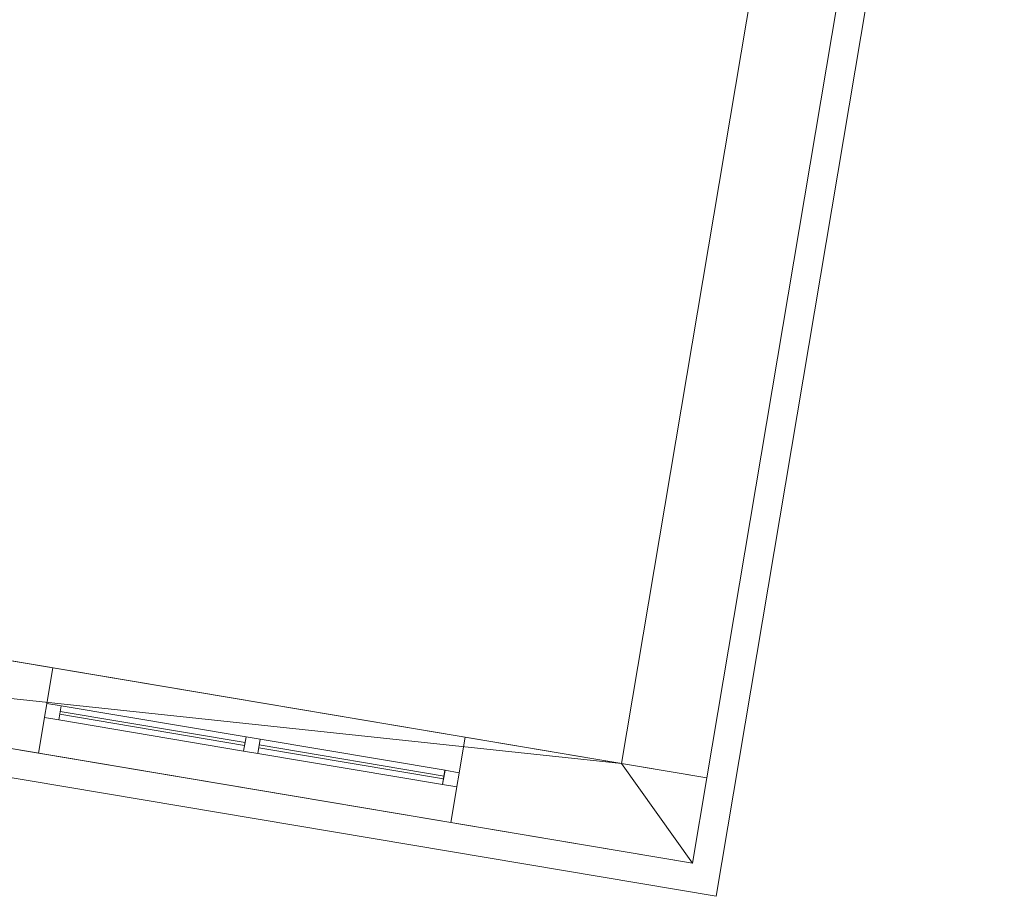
# Model space of a CAD drawing. Header units: millimetres. Extents: x -430348 to -225823, y -86243 to 5084.
# Tile 679 of 1056: x -358638 to -355223, y -11683 to -8642. Entities that reach past the tile are written whole.
import ezdxf

# ---------------------------------------------------------------- set-up
doc = ezdxf.new("R2010")
doc.units = ezdxf.units.MM
for name, color, linetype, lineweight in [('A-GLAZ-CURT', 52, 'Continuous', 9), ('A-GLAZ-CWMG', 51, 'Continuous', 9), ('A-ROOF', 132, 'Continuous', 9), ('A-WALL', 113, 'Continuous', 9)]:
    doc.layers.add(name, color=color, linetype=linetype, lineweight=lineweight)

# ---------------------------------------------------------------- blocks, each defined once
blk = doc.blocks.new('System Panel - Glazed-518840-_3D_ Copy 1')
at = {"layer": 'A-GLAZ-CURT', "transparency": 33554471}
mesh = blk.add_polyface(dxfattribs=at)
corners = [(-325, 5), (-325, 5, 575), (325, 5, 575), (325, 5)]
mesh.append_faces([[corners[k] for k in face] for face in [(2, 3, 0, 1)]])
mesh = blk.add_polyface(dxfattribs=at)
corners = [(325, -5), (-325, -5), (-325, 5), (325, 5)]
mesh.append_faces([[corners[k] for k in face] for face in [(3, 0, 1, 2)]])
mesh = blk.add_polyface(dxfattribs=at)
corners = [(-325, -5, 575), (325, -5, 575), (325, 5, 575), (-325, 5, 575)]
mesh.append_faces([[corners[k] for k in face] for face in [(0, 1, 2, 3)]])
mesh = blk.add_polyface(dxfattribs=at)
corners = [(-325, -5), (-325, -5, 575), (-325, 5, 575), (-325, 5)]
mesh.append_faces([[corners[k] for k in face] for face in [(0, 1, 2, 3)]])
mesh = blk.add_polyface(dxfattribs=at)
corners = [(325, -5, 575), (325, -5), (325, 5), (325, 5, 575)]
mesh.append_faces([[corners[k] for k in face] for face in [(0, 1, 2, 3)]])
mesh = blk.add_polyface(dxfattribs=at)
corners = [(-325, -5), (325, -5), (325, -5, 575), (-325, -5, 575)]
mesh.append_faces([[corners[k] for k in face] for face in [(3, 0, 1, 2)]])
blk = doc.blocks.new('Rectangular Mullion - 50mm x 50mm-263558-_3D_ Copy 1')
at = {"layer": 'A-GLAZ-CWMG'}
mesh = blk.add_polyface(dxfattribs=at)
corners = [(0, 25), (-50, 25), (-50, -25), (0, -25)]
mesh.append_faces([[corners[k] for k in face] for face in [(2, 3, 0, 1)]])
mesh = blk.add_polyface(dxfattribs=at)
corners = [(-50, 25), (0, 25), (0, 25, -350), (-50, 25, -350)]
mesh.append_faces([[corners[k] for k in face] for face in [(3, 0, 1, 2)]])
mesh = blk.add_polyface(dxfattribs=at)
corners = [(-50, -25), (-50, 25), (-50, 25, -350), (-50, -25, -350)]
mesh.append_faces([[corners[k] for k in face] for face in [(3, 0, 1, 2)]])
mesh = blk.add_polyface(dxfattribs=at)
corners = [(0, 25), (0, -25), (0, -25, -350), (0, 25, -350)]
mesh.append_faces([[corners[k] for k in face] for face in [(3, 0, 1, 2)]])
mesh = blk.add_polyface(dxfattribs=at)
corners = [(0, -25), (-50, -25), (-50, -25, -350), (0, -25, -350)]
mesh.append_faces([[corners[k] for k in face] for face in [(3, 0, 1, 2)]])
blk = doc.blocks.new('Rectangular Mullion - 50mm x 50mm-342405-_3D_ Copy 1')
at = {"layer": 'A-GLAZ-CWMG'}
mesh = blk.add_polyface(dxfattribs=at)
corners = [(0, 25), (-50, 25), (-50, -25), (0, -25)]
mesh.append_faces([[corners[k] for k in face] for face in [(2, 3, 0, 1)]])
mesh = blk.add_polyface(dxfattribs=at)
corners = [(0, 25, -650), (0, -25, -650), (-50, -25, -650), (-50, 25, -650)]
mesh.append_faces([[corners[k] for k in face] for face in [(0, 1, 2, 3)]])
mesh = blk.add_polyface(dxfattribs=at)
corners = [(-50, 25), (0, 25), (0, 25, -650), (-50, 25, -650)]
mesh.append_faces([[corners[k] for k in face] for face in [(0, 1, 2, 3)]])
mesh = blk.add_polyface(dxfattribs=at)
corners = [(-50, -25), (-50, 25), (-50, 25, -650), (-50, -25, -650)]
mesh.append_faces([[corners[k] for k in face] for face in [(0, 1, 2, 3)]])
mesh = blk.add_polyface(dxfattribs=at)
corners = [(0, 25), (0, -25), (0, -25, -650), (0, 25, -650)]
mesh.append_faces([[corners[k] for k in face] for face in [(0, 1, 2, 3)]])
mesh = blk.add_polyface(dxfattribs=at)
corners = [(0, -25), (-50, -25), (-50, -25, -650), (0, -25, -650)]
mesh.append_faces([[corners[k] for k in face] for face in [(0, 1, 2, 3)]])
blk = doc.blocks.new('Rectangular Mullion - 50mm x 50mm-386278-_3D_ Copy 1')
at = {"layer": 'A-GLAZ-CWMG'}
mesh = blk.add_polyface(dxfattribs=at)
corners = [(0, 25), (-50, 25), (-50, -25), (0, -25)]
mesh.append_faces([[corners[k] for k in face] for face in [(2, 3, 0, 1)]])
mesh = blk.add_polyface(dxfattribs=at)
corners = [(-50, 25), (0, 25), (0, 25, -650), (-50, 25, -650)]
mesh.append_faces([[corners[k] for k in face] for face in [(3, 0, 1, 2)]])
mesh = blk.add_polyface(dxfattribs=at)
corners = [(-50, -25), (-50, 25), (-50, 25, -650), (-50, -25, -650)]
mesh.append_faces([[corners[k] for k in face] for face in [(3, 0, 1, 2)]])
mesh = blk.add_polyface(dxfattribs=at)
corners = [(0, 25), (0, -25), (0, -25, -650), (0, 25, -650)]
mesh.append_faces([[corners[k] for k in face] for face in [(3, 0, 1, 2)]])
mesh = blk.add_polyface(dxfattribs=at)
corners = [(0, -25), (-50, -25), (-50, -25, -650), (0, -25, -650)]
mesh.append_faces([[corners[k] for k in face] for face in [(3, 0, 1, 2)]])
blk = doc.blocks.new('Rectangular Mullion - 50mm x 50mm-342406-_3D_ Copy 1')
at = {"layer": 'A-GLAZ-CWMG'}
mesh = blk.add_polyface(dxfattribs=at)
corners = [(0, 25), (-50, 25), (-50, -25), (0, -25)]
mesh.append_faces([[corners[k] for k in face] for face in [(2, 3, 0, 1)]])
mesh = blk.add_polyface(dxfattribs=at)
corners = [(0, 25, -650), (0, -25, -650), (-50, -25, -650), (-50, 25, -650)]
mesh.append_faces([[corners[k] for k in face] for face in [(0, 1, 2, 3)]])
mesh = blk.add_polyface(dxfattribs=at)
corners = [(-50, 25), (0, 25), (0, 25, -650), (-50, 25, -650)]
mesh.append_faces([[corners[k] for k in face] for face in [(0, 1, 2, 3)]])
mesh = blk.add_polyface(dxfattribs=at)
corners = [(-50, -25), (-50, 25), (-50, 25, -650), (-50, -25, -650)]
mesh.append_faces([[corners[k] for k in face] for face in [(0, 1, 2, 3)]])
mesh = blk.add_polyface(dxfattribs=at)
corners = [(0, 25), (0, -25), (0, -25, -650), (0, 25, -650)]
mesh.append_faces([[corners[k] for k in face] for face in [(0, 1, 2, 3)]])
mesh = blk.add_polyface(dxfattribs=at)
corners = [(0, -25), (-50, -25), (-50, -25, -650), (0, -25, -650)]
mesh.append_faces([[corners[k] for k in face] for face in [(0, 1, 2, 3)]])
blk = doc.blocks.new('System Panel - Glazed-460407-_3D_ Copy 1')
at = {"layer": 'A-GLAZ-CURT', "transparency": 33554471}
mesh = blk.add_polyface(dxfattribs=at)
corners = [(-325, 5), (-325, 5, 275), (325, 5, 275), (325, 5)]
mesh.append_faces([[corners[k] for k in face] for face in [(1, 2, 3, 0)]])
mesh = blk.add_polyface(dxfattribs=at)
corners = [(325, -5), (-325, -5), (-325, 5), (325, 5)]
mesh.append_faces([[corners[k] for k in face] for face in [(0, 1, 2, 3)]])
mesh = blk.add_polyface(dxfattribs=at)
corners = [(-325, -5, 275), (325, -5, 275), (325, 5, 275), (-325, 5, 275)]
mesh.append_faces([[corners[k] for k in face] for face in [(0, 1, 2, 3)]])
mesh = blk.add_polyface(dxfattribs=at)
corners = [(-325, -5), (-325, -5, 275), (-325, 5, 275), (-325, 5)]
mesh.append_faces([[corners[k] for k in face] for face in [(0, 1, 2, 3)]])
mesh = blk.add_polyface(dxfattribs=at)
corners = [(325, -5, 275), (325, -5), (325, 5), (325, 5, 275)]
mesh.append_faces([[corners[k] for k in face] for face in [(0, 1, 2, 3)]])
mesh = blk.add_polyface(dxfattribs=at)
corners = [(-325, -5), (325, -5), (325, -5, 275), (-325, -5, 275)]
mesh.append_faces([[corners[k] for k in face] for face in [(3, 0, 1, 2)]])
blk = doc.blocks.new('Rectangular Mullion - 50mm x 50mm-386504-_3D_ Copy 1')
at = {"layer": 'A-GLAZ-CWMG'}
mesh = blk.add_polyface(dxfattribs=at)
corners = [(0, 25, -650), (0, -25, -650), (-50, -25, -650), (-50, 25, -650)]
mesh.append_faces([[corners[k] for k in face] for face in [(3, 0, 1, 2)]])
mesh = blk.add_polyface(dxfattribs=at)
corners = [(-50, 25), (0, 25), (0, 25, -650), (-50, 25, -650)]
mesh.append_faces([[corners[k] for k in face] for face in [(3, 0, 1, 2)]])
mesh = blk.add_polyface(dxfattribs=at)
corners = [(-50, -25), (-50, 25), (-50, 25, -650), (-50, -25, -650)]
mesh.append_faces([[corners[k] for k in face] for face in [(3, 0, 1, 2)]])
mesh = blk.add_polyface(dxfattribs=at)
corners = [(0, 25), (0, -25), (0, -25, -650), (0, 25, -650)]
mesh.append_faces([[corners[k] for k in face] for face in [(3, 0, 1, 2)]])
mesh = blk.add_polyface(dxfattribs=at)
corners = [(0, -25), (-50, -25), (-50, -25, -650), (0, -25, -650)]
mesh.append_faces([[corners[k] for k in face] for face in [(3, 0, 1, 2)]])
blk = doc.blocks.new('Rectangular Mullion - 50mm x 50mm-263559-_3D_ Copy 1')
at = {"layer": 'A-GLAZ-CWMG'}
mesh = blk.add_polyface(dxfattribs=at)
corners = [(0, 25, -350), (0, -25, -350), (-50, -25, -350), (-50, 25, -350)]
mesh.append_faces([[corners[k] for k in face] for face in [(0, 1, 2, 3)]])
mesh = blk.add_polyface(dxfattribs=at)
corners = [(-50, 25), (0, 25), (0, 25, -350), (-50, 25, -350)]
mesh.append_faces([[corners[k] for k in face] for face in [(3, 0, 1, 2)]])
mesh = blk.add_polyface(dxfattribs=at)
corners = [(-50, -25), (-50, 25), (-50, 25, -350), (-50, -25, -350)]
mesh.append_faces([[corners[k] for k in face] for face in [(3, 0, 1, 2)]])
mesh = blk.add_polyface(dxfattribs=at)
corners = [(0, 25), (0, -25), (0, -25, -350), (0, 25, -350)]
mesh.append_faces([[corners[k] for k in face] for face in [(3, 0, 1, 2)]])
mesh = blk.add_polyface(dxfattribs=at)
corners = [(0, -25), (-50, -25), (-50, -25, -350), (0, -25, -350)]
mesh.append_faces([[corners[k] for k in face] for face in [(3, 0, 1, 2)]])
blk = doc.blocks.new('Rectangular Mullion - 50mm x 50mm-386276-_3D_ Copy 1')
at = {"layer": 'A-GLAZ-CWMG'}
mesh = blk.add_polyface(dxfattribs=at)
corners = [(25, 25), (-25, 25), (-25, -25), (25, -25)]
mesh.append_faces([[corners[k] for k in face] for face in [(2, 3, 0, 1)]])
mesh = blk.add_polyface(dxfattribs=at)
corners = [(-25, 25), (25, 25), (25, 25, -650), (-25, 25, -650)]
mesh.append_faces([[corners[k] for k in face] for face in [(3, 0, 1, 2)]])
mesh = blk.add_polyface(dxfattribs=at)
corners = [(-25, -25), (-25, 25), (-25, 25, -650), (-25, -25, -650)]
mesh.append_faces([[corners[k] for k in face] for face in [(3, 0, 1, 2)]])
mesh = blk.add_polyface(dxfattribs=at)
corners = [(25, 25), (25, -25), (25, -25, -650), (25, 25, -650)]
mesh.append_faces([[corners[k] for k in face] for face in [(3, 0, 1, 2)]])
mesh = blk.add_polyface(dxfattribs=at)
corners = [(25, -25), (-25, -25), (-25, -25, -650), (25, -25, -650)]
mesh.append_faces([[corners[k] for k in face] for face in [(3, 0, 1, 2)]])
blk = doc.blocks.new('Rectangular Mullion - 50mm x 50mm-444118-_3D_ Copy 1')
at = {"layer": 'A-GLAZ-CWMG'}
mesh = blk.add_polyface(dxfattribs=at)
corners = [(25, 25), (-25, 25), (-25, -25), (25, -25)]
mesh.append_faces([[corners[k] for k in face] for face in [(2, 3, 0, 1)]])
mesh = blk.add_polyface(dxfattribs=at)
corners = [(25, 25, -650), (25, -25, -650), (-25, -25, -650), (-25, 25, -650)]
mesh.append_faces([[corners[k] for k in face] for face in [(0, 1, 2, 3)]])
mesh = blk.add_polyface(dxfattribs=at)
corners = [(-25, 25), (25, 25), (25, 25, -650), (-25, 25, -650)]
mesh.append_faces([[corners[k] for k in face] for face in [(0, 1, 2, 3)]])
mesh = blk.add_polyface(dxfattribs=at)
corners = [(-25, -25), (-25, 25), (-25, 25, -650), (-25, -25, -650)]
mesh.append_faces([[corners[k] for k in face] for face in [(0, 1, 2, 3)]])
mesh = blk.add_polyface(dxfattribs=at)
corners = [(25, 25), (25, -25), (25, -25, -650), (25, 25, -650)]
mesh.append_faces([[corners[k] for k in face] for face in [(0, 1, 2, 3)]])
mesh = blk.add_polyface(dxfattribs=at)
corners = [(25, -25), (-25, -25), (-25, -25, -650), (25, -25, -650)]
mesh.append_faces([[corners[k] for k in face] for face in [(0, 1, 2, 3)]])
blk = doc.blocks.new('Rectangular Mullion - 50mm x 50mm-264342-_3D_ Copy 1')
at = {"layer": 'A-GLAZ-CWMG'}
mesh = blk.add_polyface(dxfattribs=at)
corners = [(25, 25, -350), (25, -25, -350), (-25, -25, -350), (-25, 25, -350)]
mesh.append_faces([[corners[k] for k in face] for face in [(0, 1, 2, 3)]])
mesh = blk.add_polyface(dxfattribs=at)
corners = [(-25, 25), (25, 25), (25, 25, -350), (-25, 25, -350)]
mesh.append_faces([[corners[k] for k in face] for face in [(3, 0, 1, 2)]])
mesh = blk.add_polyface(dxfattribs=at)
corners = [(-25, -25), (-25, 25), (-25, 25, -350), (-25, -25, -350)]
mesh.append_faces([[corners[k] for k in face] for face in [(3, 0, 1, 2)]])
mesh = blk.add_polyface(dxfattribs=at)
corners = [(25, 25), (25, -25), (25, -25, -350), (25, 25, -350)]
mesh.append_faces([[corners[k] for k in face] for face in [(3, 0, 1, 2)]])
mesh = blk.add_polyface(dxfattribs=at)
corners = [(25, -25), (-25, -25), (-25, -25, -350), (25, -25, -350)]
mesh.append_faces([[corners[k] for k in face] for face in [(3, 0, 1, 2)]])

msp = doc.modelspace()

# ---------------------------------------------------------------- block references
at = {"layer": 'A-GLAZ-CURT', "transparency": 33554471, "rotation": 350.4526997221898}
for name, p in [('System Panel - Glazed-518840-_3D_ Copy 1', (-358177.6, -11100.6, 59807.6)), ('System Panel - Glazed-460407-_3D_ Copy 1', (-358177.6, -11100.6, 60432.6)), ('System Panel - Glazed-518840-_3D_ Copy 1', (-357487.3, -11216.7, 59807.6)), ('System Panel - Glazed-460407-_3D_ Copy 1', (-357487.3, -11216.7, 60432.6))]:
    msp.add_blockref(name, p, dxfattribs=at)
at = {"layer": 'A-GLAZ-CWMG', "rotation": 170.4526997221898}
for name, p in [('Rectangular Mullion - 50mm x 50mm-263558-_3D_ Copy 1', (-358547.4, -11038.4, 60757.6)), ('Rectangular Mullion - 50mm x 50mm-386504-_3D_ Copy 1', (-358547.4, -11038.4, 60407.6))]:
    msp.add_blockref(name, p, dxfattribs=at)
at = {"layer": 'A-GLAZ-CWMG', "extrusion": (-0.986149, 0.165862, 0), "rotation": 270}
for p in [(70354.8, 59757.6, 351700.3), (70354.8, 59757.6, 351000.3)]:
    msp.add_blockref('Rectangular Mullion - 50mm x 50mm-342406-_3D_ Copy 1', p, dxfattribs=at)
at = {"layer": 'A-GLAZ-CWMG', "extrusion": (0.986149, -0.165862, 0), "rotation": 90}
for name, p in [('Rectangular Mullion - 50mm x 50mm-342405-_3D_ Copy 1', (-70354.8, 60757.6, -351050.3)), ('Rectangular Mullion - 50mm x 50mm-444118-_3D_ Copy 1', (-70354.8, 60407.6, -351050.3)), ('Rectangular Mullion - 50mm x 50mm-342405-_3D_ Copy 1', (-70354.8, 60757.6, -350350.3)), ('Rectangular Mullion - 50mm x 50mm-444118-_3D_ Copy 1', (-70354.8, 60407.6, -350350.3))]:
    msp.add_blockref(name, p, dxfattribs=at)
at = {"layer": 'A-GLAZ-CWMG', "extrusion": (0, 0, -1), "rotation": 189.5473002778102}
for name, p in [('Rectangular Mullion - 50mm x 50mm-386276-_3D_ Copy 1', (357832.4, -11158.6, -59757.6)), ('Rectangular Mullion - 50mm x 50mm-264342-_3D_ Copy 1', (357832.4, -11158.6, -60407.6)), ('Rectangular Mullion - 50mm x 50mm-386278-_3D_ Copy 1', (357117.5, -11278.9, -59757.6)), ('Rectangular Mullion - 50mm x 50mm-263559-_3D_ Copy 1', (357117.5, -11278.9, -60407.6))]:
    msp.add_blockref(name, p, dxfattribs=at)

# ---------------------------------------------------------------- meshes
at = {"layer": 'A-ROOF'}
mesh = msp.add_polyface(dxfattribs=at)
corners = [(-361590.3, -6521.1, 63357.6), (-337133.8, -10634.5, 63357.6), (-340055.7, -6543.2, 65907.6), (-342226.2, -6178.1, 65907.6), (-342319.5, -6732.4, 65503.9), (-343123.2, -6597.3, 65503.9), (-343029.9, -6043, 65907.6), (-354474.2, -4118.1, 65907.6), (-354567.4, -4672.4, 65503.9), (-355371.1, -4537.3, 65503.9), (-355277.9, -3983, 65907.6), (-357333, -3637.3, 65907.6)]
mesh.append_faces([[corners[k] for k in face] for face in [(4, 1, 2, 3)]], dxfattribs={"vtx0": -1})
mesh.append_faces([[corners[k] for k in face] for face in [(1, 4, 5, 8)]], dxfattribs={"vtx0": -1, "vtx2": -1, "vtx3": -1})
mesh.append_faces([[corners[k] for k in face] for face in [(11, 0, 9, 10)]], dxfattribs={"vtx1": -1})
mesh.append_faces([[corners[k] for k in face] for face in [(8, 9, 0, 1)]], dxfattribs={"vtx1": -1, "vtx3": -1})
mesh.append_faces([[corners[k] for k in face] for face in [(6, 7, 8, 5)]], dxfattribs={"vtx2": -1})
mesh = msp.add_polyface(dxfattribs=at)
corners = [(-337133.8, -10634.5, 63257.6), (-361590.3, -6521.1, 63257.6), (-357333, -3637.3, 65807.6), (-355277.9, -3983, 65807.6), (-355371.1, -4537.3, 65403.9), (-354567.4, -4672.4, 65403.9), (-354474.2, -4118.1, 65807.6), (-343029.9, -6043, 65807.6), (-343123.2, -6597.3, 65403.9), (-342319.5, -6732.4, 65403.9), (-342226.2, -6178.1, 65807.6), (-340055.7, -6543.2, 65807.6)]
mesh.append_faces([[corners[k] for k in face] for face in [(4, 1, 2, 3)]], dxfattribs={"vtx0": -1})
mesh.append_faces([[corners[k] for k in face] for face in [(1, 4, 5, 0)]], dxfattribs={"vtx0": -1, "vtx2": -1})
mesh.append_faces([[corners[k] for k in face] for face in [(11, 0, 9, 10)]], dxfattribs={"vtx1": -1})
mesh.append_faces([[corners[k] for k in face] for face in [(8, 9, 0, 5)]], dxfattribs={"vtx1": -1, "vtx2": -1, "vtx3": -1})
mesh.append_faces([[corners[k] for k in face] for face in [(5, 6, 7, 8)]], dxfattribs={"vtx3": -1})
mesh = msp.add_polyface(dxfattribs=at)
corners = [(-361793.8, -10745.9, 61168.1), (-361030.9, -6209.6, 61282.7), (-355459.1, -7146.7, 61282.7), (-356222.1, -11683, 61168.1)]
mesh.append_faces([[corners[k] for k in face] for face in [(0, 1, 2, 3)]])
mesh = msp.add_polyface(dxfattribs=at)
corners = [(-361030.9, -6209.6, 61382.7), (-361793.8, -10745.9, 61268.1), (-356222.1, -11683, 61268.1), (-355459.1, -7146.7, 61382.7)]
mesh.append_faces([[corners[k] for k in face] for face in [(3, 0, 1, 2)]])
mesh = msp.add_polyface(dxfattribs=at)
corners = [(-361590.3, -6521.1, 63357.6), (-361590.3, -6521.1, 63257.6), (-337133.8, -10634.5, 63257.6), (-337133.8, -10634.5, 63357.6)]
mesh.append_faces([[corners[k] for k in face] for face in [(0, 1, 2, 3)]])
mesh = msp.add_polyface(dxfattribs=at)
corners = [(-355459.1, -7146.7, 61382.7), (-356222.1, -11683, 61268.1), (-356222.1, -11683, 61168.1), (-355459.1, -7146.7, 61282.7)]
mesh.append_faces([[corners[k] for k in face] for face in [(1, 2, 3, 0)]])
mesh = msp.add_polyface(dxfattribs=at)
corners = [(-356222.1, -11683, 61168.1), (-356222.1, -11683, 61268.1), (-361793.8, -10745.9, 61268.1), (-361793.8, -10745.9, 61168.1)]
mesh.append_faces([[corners[k] for k in face] for face in [(2, 3, 0, 1)]])
at = {"layer": 'A-WALL'}
mesh = msp.add_polyface(dxfattribs=at)
corners = [(-337856.4, -10107.3, 58457.6), (-337918.4, -10096.9, 58457.6), (-341603.7, -9477.1, 58457.6), (-341899.6, -9427.3, 58457.6), (-350281.8, -8017.5, 58457.6), (-350577.7, -7967.7, 58457.6), (-353486.8, -7478.4, 58457.6), (-353782.7, -7428.7, 58457.6), (-355557.7, -7130.1, 58457.6), (-355853.6, -7080.4, 58457.6), (-360735, -6259.4, 58457.6), (-360685.3, -5963.5, 58457.6), (-350133.5, -7738.2, 58457.6), (-349837.6, -7788, 58457.6), (-348703.5, -7978.7, 58457.6), (-348407.7, -8028.5, 58457.6), (-337806.6, -9811.5, 58457.6)]
mesh.append_faces([[corners[k] for k in face] for face in [(11, 8, 9, 10)]], dxfattribs={"vtx0": -1})
mesh.append_faces([[corners[k] for k in face] for face in [(5, 12, 4)]], dxfattribs={"vtx0": -1, "vtx1": -1})
mesh.append_faces([[corners[k] for k in face] for face in [(12, 7, 8, 11), (16, 2, 3, 15), (4, 14, 15, 3)]], dxfattribs={"vtx0": -1, "vtx2": -1})
mesh.append_faces([[corners[k] for k in face] for face in [(12, 5, 6, 7)]], dxfattribs={"vtx0": -1, "vtx3": -1})
mesh.append_faces([[corners[k] for k in face] for face in [(13, 14, 4, 12)]], dxfattribs={"vtx1": -1, "vtx2": -1})
mesh.append_faces([[corners[k] for k in face] for face in [(16, 0, 1, 2)]], dxfattribs={"vtx3": -1})
mesh = msp.add_polyface(dxfattribs=at)
corners = [(-360735, -6259.4, 63544.9), (-337856.4, -10107.3, 63544.9), (-337806.6, -9811.5, 63760.4), (-360685.3, -5963.5, 63760.4)]
mesh.append_faces([[corners[k] for k in face] for face in [(2, 3, 0, 1)]])
mesh = msp.add_polyface(dxfattribs=at)
corners = [(-337806.6, -9811.5, 58457.6), (-348407.7, -8028.5, 58457.6), (-348703.5, -7978.7, 58457.6), (-349837.6, -7788, 58457.6), (-350133.5, -7738.2, 58457.6), (-360685.3, -5963.5, 58457.6), (-360685.3, -5963.5, 63760.4), (-337806.6, -9811.5, 63760.4), (-357973.3, -6419.6, 63257.6), (-357973.3, -6419.6, 62107.6), (-356790, -6618.7, 62107.6), (-356790, -6618.7, 63257.6), (-354078.1, -7074.8, 63257.6), (-354078.1, -7074.8, 62107.6), (-352648.1, -7315.3, 62107.6), (-352648.1, -7315.3, 63257.6), (-351070.3, -7580.7, 63257.6), (-351070.3, -7580.7, 62107.6), (-350232.1, -7721.6, 62107.6), (-350232.1, -7721.6, 63257.6), (-349541.8, -7837.7, 63257.6), (-349541.8, -7837.7, 62107.6), (-349098, -7912.4, 62107.6), (-349098, -7912.4, 63257.6), (-347569.5, -8169.5, 62107.6), (-347569.5, -8169.5, 63257.6), (-348407.7, -8028.5, 63257.6), (-348407.7, -8028.5, 62107.6), (-344463.1, -8691.9, 62107.6), (-344463.1, -8691.9, 63257.6), (-345745.1, -8476.3, 63257.6), (-345745.1, -8476.3, 62107.6), (-340469.2, -9363.7, 62107.6), (-340469.2, -9363.7, 63257.6), (-341899.1, -9123.2, 63257.6), (-341899.1, -9123.2, 62107.6), (-338053.1, -9770, 62107.6), (-338053.1, -9770, 63257.6), (-338842.1, -9637.4, 63257.6), (-338842.1, -9637.4, 62107.6), (-345794.4, -8468, 59607.6), (-345794.4, -8468, 60757.6), (-346632.6, -8327, 60757.6), (-346632.6, -8327, 59607.6), (-343723.5, -8816.3, 59957.6), (-343723.5, -8816.3, 60757.6), (-344413.8, -8700.2, 60757.6), (-344413.8, -8700.2, 59957.6), (-341849.8, -9131.5, 59507.6), (-341849.8, -9131.5, 60757.6), (-342589.4, -9007.1, 60757.6), (-342589.4, -9007.1, 59507.6), (-353732.9, -7132.8, 59846.6), (-353732.9, -7132.8, 60767.4), (-354373.9, -7025, 60767.4), (-354373.9, -7025, 59846.6), (-348703.5, -7978.7, 58607.6), (-348703.5, -7978.7, 60907.6), (-349837.6, -7788, 60907.6), (-349837.6, -7788, 58607.6), (-347234.2, -8225.9, 58707.6), (-347234.2, -8225.9, 60757.6), (-348072.4, -8084.9, 60757.6), (-348072.4, -8084.9, 58707.6), (-360438.7, -6005, 63257.6), (-360438.7, -6005, 62107.6), (-359600.5, -6146, 62107.6), (-359600.5, -6146, 63257.6)]
mesh.append_faces([[corners[k] for k in face] for face in [(41, 47, 40), (36, 0, 39), (35, 29, 34), (57, 62, 56), (4, 59, 3)]], dxfattribs={"vtx0": -1, "vtx1": -1})
mesh.append_faces([[corners[k] for k in face] for face in [(7, 26, 23, 6), (21, 58, 18, 20), (9, 5, 66, 8)]], dxfattribs={"vtx0": -1, "vtx1": -1, "vtx2": -1})
mesh.append_faces([[corners[k] for k in face] for face in [(39, 0, 48, 32), (42, 61, 24, 31), (57, 22, 27, 62)]], dxfattribs={"vtx0": -1, "vtx1": -1, "vtx2": -1, "vtx3": -1})
mesh.append_faces([[corners[k] for k in face] for face in [(41, 31, 46, 47), (35, 45, 28, 29), (55, 5, 9, 10)]], dxfattribs={"vtx0": -1, "vtx1": -1, "vtx3": -1})
mesh.append_faces([[corners[k] for k in face] for face in [(32, 48, 49), (1, 63, 60, 0), (61, 42, 43, 60), (28, 45, 46, 31), (39, 32, 33, 38), (31, 24, 25, 30), (62, 27, 24, 61), (27, 22, 23, 26), (22, 57, 58, 21), (56, 1, 2), (8, 66, 67), (6, 64, 65, 5), (5, 65, 66)]], dxfattribs={"vtx0": -1, "vtx2": -1})
mesh.append_faces([[corners[k] for k in face] for face in [(35, 49, 50, 45), (60, 43, 40, 51), (56, 62, 63, 1), (7, 37, 38, 33), (7, 33, 34, 29), (17, 52, 53, 14), (6, 23, 20, 19), (6, 19, 16, 15), (10, 12, 13, 54)]], dxfattribs={"vtx0": -1, "vtx2": -1, "vtx3": -1})
mesh.append_faces([[corners[k] for k in face] for face in [(41, 42, 31), (29, 30, 7), (35, 32, 49), (54, 55, 10), (18, 19, 20), (15, 12, 6), (10, 11, 12)]], dxfattribs={"vtx1": -1, "vtx2": -1})
mesh.append_faces([[corners[k] for k in face] for face in [(51, 48, 0, 60), (47, 44, 51, 40), (25, 26, 7, 30), (58, 59, 4, 52), (17, 18, 58, 52), (11, 8, 6, 12), (67, 64, 6, 8)]], dxfattribs={"vtx1": -1, "vtx2": -1, "vtx3": -1})
mesh.append_faces([[corners[k] for k in face] for face in [(50, 51, 44, 45), (36, 37, 7, 0), (59, 56, 2, 3), (4, 5, 55, 52), (53, 54, 13, 14), (16, 17, 14, 15)]], dxfattribs={"vtx1": -1, "vtx3": -1})
mesh = msp.add_polyface(dxfattribs=at)
corners = [(-360735, -6259.4, 58457.6), (-355853.6, -7080.4, 58457.6), (-355557.7, -7130.1, 58457.6), (-353782.7, -7428.7, 58457.6), (-353486.8, -7478.4, 58457.6), (-350577.7, -7967.7, 58457.6), (-350281.8, -8017.5, 58457.6), (-341899.6, -9427.3, 58457.6), (-341603.7, -9477.1, 58457.6), (-337918.4, -10096.9, 58457.6), (-337856.4, -10107.3, 58457.6), (-337856.4, -10107.3, 63544.9), (-360735, -6259.4, 63544.9), (-358023.1, -6715.5, 62107.6), (-358023.1, -6715.5, 63257.6), (-356839.7, -6914.5, 63257.6), (-356839.7, -6914.5, 62107.6), (-354127.8, -7370.6, 62107.6), (-354127.8, -7370.6, 63257.6), (-352697.9, -7611.1, 63257.6), (-352697.9, -7611.1, 62107.6), (-351120.1, -7876.5, 62107.6), (-351120.1, -7876.5, 63257.6), (-350281.8, -8017.5, 63257.6), (-350281.8, -8017.5, 62107.6), (-349591.5, -8133.6, 62107.6), (-349591.5, -8133.6, 63257.6), (-349147.8, -8208.2, 63257.6), (-349147.8, -8208.2, 62107.6), (-347619.2, -8465.3, 63257.6), (-347619.2, -8465.3, 62107.6), (-348457.5, -8324.3, 62107.6), (-348457.5, -8324.3, 63257.6), (-344512.9, -8987.8, 63257.6), (-344512.9, -8987.8, 62107.6), (-345794.9, -8772.2, 62107.6), (-345794.9, -8772.2, 63257.6), (-340519, -9659.5, 63257.6), (-340519, -9659.5, 62107.6), (-341948.9, -9419, 62107.6), (-341948.9, -9419, 63257.6), (-338102.9, -10065.9, 63257.6), (-338102.9, -10065.9, 62107.6), (-338891.8, -9933.2, 62107.6), (-338891.8, -9933.2, 63257.6), (-345844.2, -8763.9, 60757.6), (-345844.2, -8763.9, 59607.6), (-346682.4, -8622.9, 59607.6), (-346682.4, -8622.9, 60757.6), (-343773.3, -9112.2, 60757.6), (-343773.3, -9112.2, 59957.6), (-344463.6, -8996.1, 59957.6), (-344463.6, -8996.1, 60757.6), (-353782.7, -7428.7, 60767.4), (-353782.7, -7428.7, 59846.6), (-354423.7, -7320.9, 59846.6), (-354423.7, -7320.9, 60767.4), (-348753.3, -8274.6, 60907.6), (-348753.3, -8274.6, 58607.6), (-349887.4, -8083.8, 58607.6), (-349887.4, -8083.8, 60907.6), (-341899.6, -9427.3, 60757.6), (-341899.6, -9427.3, 59507.6), (-342639.2, -9302.9, 59507.6), (-342639.2, -9302.9, 60757.6), (-347283.9, -8521.7, 60757.6), (-347283.9, -8521.7, 58707.6), (-348122.2, -8380.7, 58707.6), (-348122.2, -8380.7, 60757.6), (-360488.5, -6300.8, 62107.6), (-360488.5, -6300.8, 63257.6), (-359650.3, -6441.8, 63257.6), (-359650.3, -6441.8, 62107.6)]
mesh.append_faces([[corners[k] for k in face] for face in [(5, 54, 4), (69, 0, 72), (16, 18, 15), (67, 58, 66), (33, 11, 36)]], dxfattribs={"vtx0": -1, "vtx1": -1})
mesh.append_faces([[corners[k] for k in face] for face in [(25, 24, 60, 28), (21, 20, 53), (46, 7, 51, 45), (65, 48, 30, 68), (30, 48, 35, 29), (39, 34, 49)]], dxfattribs={"vtx0": -1, "vtx1": -1, "vtx2": -1})
mesh.append_faces([[corners[k] for k in face] for face in [(62, 9, 43, 38)]], dxfattribs={"vtx0": -1, "vtx1": -1, "vtx2": -1, "vtx3": -1})
mesh.append_faces([[corners[k] for k in face] for face in [(16, 56, 17, 18), (7, 63, 50, 51), (39, 49, 64, 61)]], dxfattribs={"vtx0": -1, "vtx1": -1, "vtx3": -1})
mesh.append_faces([[corners[k] for k in face] for face in [(17, 56, 53, 20), (59, 5, 6, 58), (24, 25, 26, 23), (68, 57, 58, 67), (72, 13, 14, 71), (20, 21, 22, 19), (12, 22, 23), (64, 49, 50, 63), (38, 61, 62), (11, 41, 42), (9, 42, 43)]], dxfattribs={"vtx0": -1, "vtx2": -1})
mesh.append_faces([[corners[k] for k in face] for face in [(1, 55, 56, 16), (21, 53, 54, 60), (58, 6, 7, 66), (5, 59, 60, 54), (28, 60, 57, 31), (12, 70, 71, 14), (12, 14, 15, 18), (12, 18, 19, 22), (35, 48, 45, 52), (68, 30, 31, 57), (11, 32, 29, 36)]], dxfattribs={"vtx0": -1, "vtx2": -1, "vtx3": -1})
mesh.append_faces([[corners[k] for k in face] for face in [(55, 1, 2, 3), (62, 7, 8, 9), (42, 9, 10, 11)]], dxfattribs={"vtx0": -1, "vtx3": -1})
mesh.append_faces([[corners[k] for k in face] for face in [(24, 21, 60), (16, 13, 1), (51, 52, 45), (62, 63, 7), (35, 36, 29), (38, 39, 61)]], dxfattribs={"vtx1": -1, "vtx2": -1})
mesh.append_faces([[corners[k] for k in face] for face in [(0, 1, 13, 72), (26, 27, 12, 23), (11, 12, 27, 32), (46, 47, 66, 7), (40, 37, 11, 33), (44, 41, 11, 37)]], dxfattribs={"vtx1": -1, "vtx2": -1, "vtx3": -1})
mesh.append_faces([[corners[k] for k in face] for face in [(54, 55, 3, 4), (27, 28, 31, 32), (69, 70, 12, 0), (65, 66, 47, 48), (52, 49, 34, 35), (39, 40, 33, 34), (37, 38, 43, 44)]], dxfattribs={"vtx1": -1, "vtx3": -1})
mesh = msp.add_polyface(dxfattribs=at)
corners = [(-356550.2, -11222.2, 58457.6), (-356550.2, -11222.2, 61178.1), (-355853.6, -7080.4, 61282.7), (-355853.6, -7080.4, 58457.6)]
mesh.append_faces([[corners[k] for k in face] for face in [(1, 2, 3, 0)]])
mesh = msp.add_polyface(dxfattribs=at)
corners = [(-355557.7, -7130.1, 58457.6), (-356254.4, -11272, 58457.6), (-356550.2, -11222.2, 58457.6), (-355853.6, -7080.4, 58457.6)]
mesh.append_faces([[corners[k] for k in face] for face in [(0, 1, 2, 3)]])
mesh = msp.add_polyface(dxfattribs=at)
corners = [(-356254.4, -11272, 61178.1), (-355557.7, -7130.1, 61282.7), (-355853.6, -7080.4, 61282.7), (-356550.2, -11222.2, 61178.1)]
mesh.append_faces([[corners[k] for k in face] for face in [(1, 2, 3, 0)]])
mesh = msp.add_polyface(dxfattribs=at)
corners = [(-356254.4, -11272, 58457.6), (-355557.7, -7130.1, 58457.6), (-355557.7, -7130.1, 61282.7), (-356254.4, -11272, 61178.1)]
mesh.append_faces([[corners[k] for k in face] for face in [(3, 0, 1, 2)]])
mesh = msp.add_polyface(dxfattribs=at)
corners = [(-356304.1, -11567.8, 58457.6), (-361481.4, -10697, 58457.6), (-361431.6, -10401.2, 58457.6), (-356550.2, -11222.2, 58457.6), (-356254.4, -11272, 58457.6)]
mesh.append_faces([[corners[k] for k in face] for face in [(3, 0, 1, 2)]], dxfattribs={"vtx0": -1})
mesh.append_faces([[corners[k] for k in face] for face in [(3, 4, 0)]], dxfattribs={"vtx2": -1})
mesh = msp.add_polyface(dxfattribs=at)
corners = [(-361481.4, -10697, 61170.6), (-356304.1, -11567.8, 61170.6), (-356254.4, -11272, 61178.1), (-356550.2, -11222.2, 61178.1), (-361431.6, -10401.2, 61178.1)]
mesh.append_faces([[corners[k] for k in face] for face in [(4, 0, 3)]], dxfattribs={"vtx1": -1})
mesh.append_faces([[corners[k] for k in face] for face in [(1, 2, 3, 0)]], dxfattribs={"vtx2": -1})
mesh = msp.add_polyface(dxfattribs=at)
corners = [(-356254.4, -11272, 58457.6), (-356550.2, -11222.2, 58457.6), (-361431.6, -10401.2, 58457.6), (-361431.6, -10401.2, 61178.1), (-356550.2, -11222.2, 61178.1), (-356254.4, -11272, 61178.1), (-360790.6, -10509, 60757.6), (-360790.6, -10509, 58707.6), (-359607.3, -10708, 58707.6), (-359607.3, -10708, 60757.6), (-358522.5, -10890.5, 60757.6), (-358522.5, -10890.5, 59757.6), (-357092.6, -11131, 59757.6), (-357092.6, -11131, 60757.6)]
mesh.append_faces([[corners[k] for k in face] for face in [(4, 10, 3)]], dxfattribs={"vtx0": -1, "vtx1": -1})
mesh.append_faces([[corners[k] for k in face] for face in [(5, 12, 13), (2, 7, 8, 1), (9, 10, 11, 8)]], dxfattribs={"vtx0": -1, "vtx2": -1})
mesh.append_faces([[corners[k] for k in face] for face in [(0, 1, 12, 5)]], dxfattribs={"vtx1": -1, "vtx2": -1})
mesh.append_faces([[corners[k] for k in face] for face in [(11, 12, 1, 8), (9, 6, 3, 10)]], dxfattribs={"vtx1": -1, "vtx2": -1, "vtx3": -1})
mesh.append_faces([[corners[k] for k in face] for face in [(4, 5, 13, 10), (6, 7, 2, 3)]], dxfattribs={"vtx1": -1, "vtx3": -1})
mesh = msp.add_polyface(dxfattribs=at)
corners = [(-361481.4, -10697, 58457.6), (-356304.1, -11567.8, 58457.6), (-356304.1, -11567.8, 61170.6), (-361481.4, -10697, 61170.6), (-360840.4, -10804.8, 58707.6), (-360840.4, -10804.8, 60757.6), (-359657, -11003.9, 60757.6), (-359657, -11003.9, 58707.6), (-358572.3, -11186.3, 59757.6), (-358572.3, -11186.3, 60757.6), (-357142.3, -11426.8, 60757.6), (-357142.3, -11426.8, 59757.6)]
mesh.append_faces([[corners[k] for k in face] for face in [(0, 4, 5, 3), (11, 1, 2, 10)]], dxfattribs={"vtx0": -1, "vtx2": -1})
mesh.append_faces([[corners[k] for k in face] for face in [(3, 5, 6, 9), (1, 11, 8, 7)]], dxfattribs={"vtx0": -1, "vtx2": -1, "vtx3": -1})
mesh.append_faces([[corners[k] for k in face] for face in [(7, 4, 0, 1), (6, 7, 8, 9), (9, 10, 2, 3)]], dxfattribs={"vtx1": -1, "vtx3": -1})
mesh = msp.add_polyface(dxfattribs=at)
corners = [(-358572.3, -11186.3, 59757.6), (-358522.5, -10890.5, 59757.6), (-358522.5, -10890.5, 60757.6), (-358572.3, -11186.3, 60757.6)]
mesh.append_faces([[corners[k] for k in face] for face in [(1, 2, 3, 0)]])
mesh = msp.add_polyface(dxfattribs=at)
corners = [(-358572.3, -11186.3, 60757.6), (-358522.5, -10890.5, 60757.6), (-357092.6, -11131, 60757.6), (-357142.3, -11426.8, 60757.6)]
mesh.append_faces([[corners[k] for k in face] for face in [(0, 1, 2, 3)]])
mesh = msp.add_polyface(dxfattribs=at)
corners = [(-358522.5, -10890.5, 59757.6), (-358572.3, -11186.3, 59757.6), (-357142.3, -11426.8, 59757.6), (-357092.6, -11131, 59757.6)]
mesh.append_faces([[corners[k] for k in face] for face in [(3, 0, 1, 2)]])
mesh = msp.add_polyface(dxfattribs=at)
corners = [(-357142.3, -11426.8, 60757.6), (-357092.6, -11131, 60757.6), (-357092.6, -11131, 59757.6), (-357142.3, -11426.8, 59757.6)]
mesh.append_faces([[corners[k] for k in face] for face in [(1, 2, 3, 0)]])
mesh = msp.add_polyface(dxfattribs=at)
corners = [(-356254.4, -11272, 58457.6), (-356254.4, -11272, 61178.1), (-356550.2, -11222.2, 61178.1), (-356550.2, -11222.2, 58457.6)]
mesh.append_faces([[corners[k] for k in face] for face in [(3, 0, 1, 2)]])
mesh = msp.add_polyface(dxfattribs=at)
corners = [(-356304.1, -11567.8, 61170.6), (-356304.1, -11567.8, 58457.6), (-356254.4, -11272, 58457.6), (-356254.4, -11272, 61178.1)]
mesh.append_faces([[corners[k] for k in face] for face in [(0, 1, 2, 3)]])

doc.saveas('drawing.dxf')
